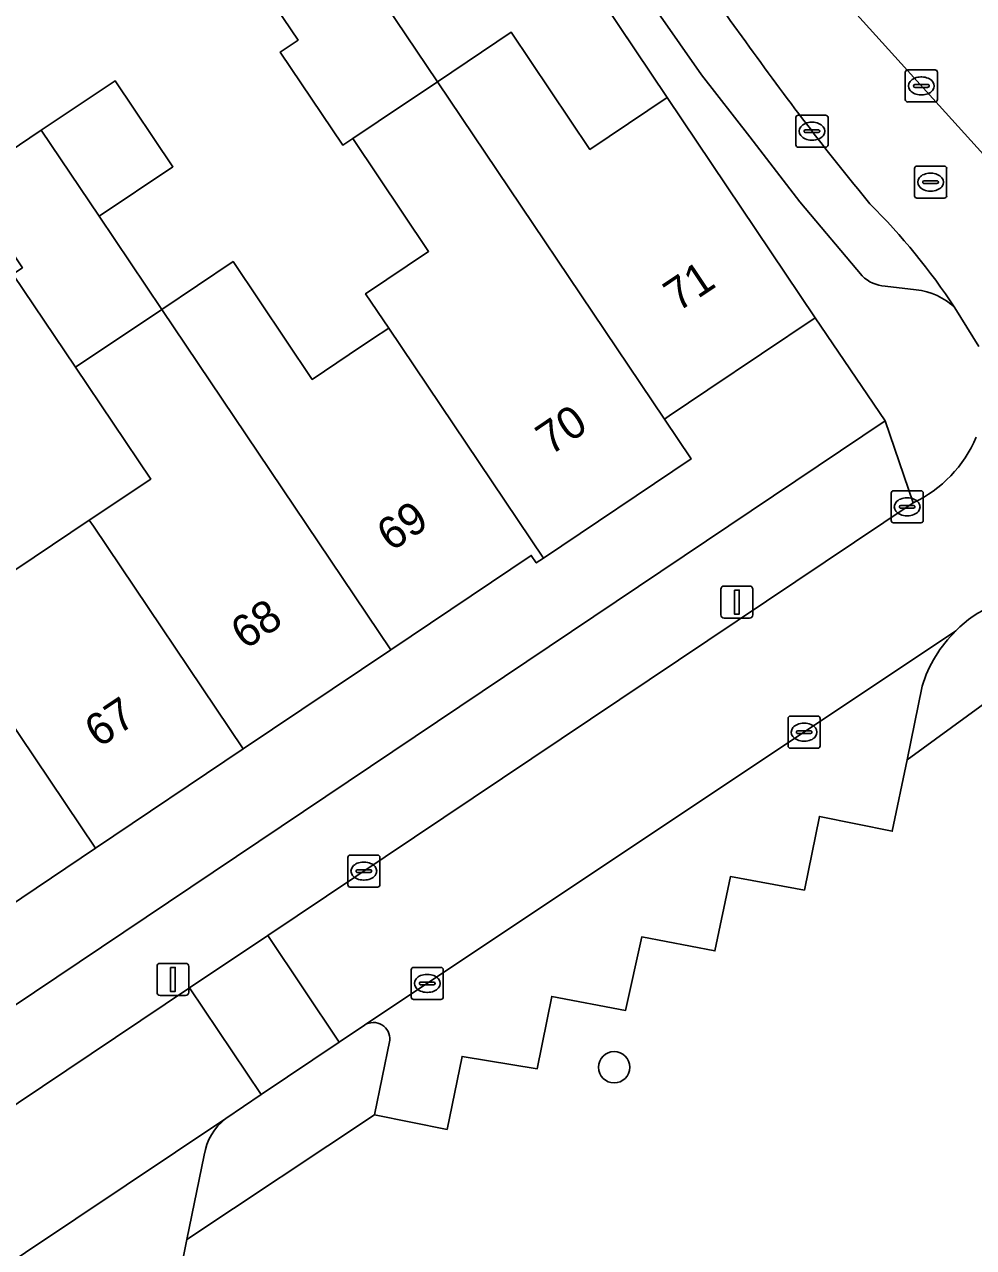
# Model space of a CAD drawing. Extents: x 158352 to 159489, y 383828 to 384603.
# Drawn here: x 158959.16 to 158988.73, y 384167.59 to 384205.73 of the extents above; entities that cross this region are included whole.
import ezdxf

# ---------------------------------------------------------------- set-up
doc = ezdxf.new("R2010")
doc.units = 0
for name, color, linetype in [('IMGEO_Boom', 7, 'Continuous'), ('IMGEO_Erf', 7, 'Continuous'), ('IMGEO_Groenvoorziening', 7, 'Continuous'), ('IMGEO_Kolk', 7, 'Continuous'), ('IMGEO_Lichtmast', 7, 'Continuous'), ('IMGEO_Muur', 7, 'Continuous'), ('IMGEO_Pand', 7, 'Continuous'), ('IMGEO_Pand_nummerreeks', 7, 'Continuous'), ('IMGEO_Parkeervlak_open', 7, 'Continuous'), ('IMGEO_Rijbaan_lokaal_open', 7, 'Continuous'), ('IMGEO_Rioolput', 7, 'Continuous'), ('IMGEO_Voetpad_open', 7, 'Continuous')]:
    doc.layers.add(name, color=color, linetype=linetype)

msp = doc.modelspace()

# ---------------------------------------------------------------- linework, layer by layer
at = {"layer": 'IMGEO_Boom'}
msp.add_circle((158977.532, 384173.212), 0.489, dxfattribs=at)
at = {"layer": 'IMGEO_Erf'}
for points in [[(158970.073, 384206.845), (158972.026, 384203.94), (158974.323, 384205.483), (158976.776, 384201.83), (158979.183, 384203.447), (158971.862, 384214.376)], [(158957.292, 384200.824), (158959.681, 384202.428), (158961.982, 384203.973), (158963.783, 384201.291), (158961.483, 384199.747), (158963.436, 384196.842), (158965.655, 384198.333), (158968.122, 384194.661), (158969.278, 384195.438), (158969.998, 384195.921), (158970.506, 384196.262), (158969.787, 384197.332), (158971.749, 384198.651), (158969.386, 384202.167), (158969.077, 384201.96), (158967.124, 384204.865), (158967.433, 384205.072), (158967.683, 384205.24), (158965.882, 384207.922)], [(158958.887, 384188.729), (158961.176, 384190.267), (158963.091, 384191.553), (158960.75, 384195.037), (158958.797, 384197.943)], [(158902.964, 384137.583), (158985.981, 384193.365), (158983.795, 384196.582), (158980.454, 384194.336), (158979.244, 384193.523), (158979.096, 384193.423), (158979.93, 384192.182), (158975.327, 384189.089), (158975.105, 384188.94), (158974.95, 384189.17), (158970.571, 384186.228), (158965.969, 384183.136), (158961.367, 384180.044), (158956.765, 384176.951), (158956.873, 384176.732), (158952.299, 384173.659), (158951.466, 384174.899), (158951.048, 384174.618), (158950.2, 384174.048), (158946.864, 384171.806), (158942.263, 384168.715), (158937.66, 384165.622)]]:
    msp.add_lwpolyline(points, dxfattribs=at)
at = {"layer": 'IMGEO_Groenvoorziening'}
msp.add_lwpolyline([(158989.43, 384184.811), (158986.658, 384182.799), (158986.198, 384180.57), (158983.928, 384181.032), (158983.46, 384178.737), (158981.155, 384179.159), (158980.673, 384176.841), (158978.392, 384177.276), (158977.887, 384174.985), (158975.587, 384175.42), (158975.131, 384173.161), (158972.793, 384173.549), (158972.327, 384171.272), (158970.067, 384171.724), (158964.22, 384167.84), (158963.745, 384165.513)], dxfattribs=at)
at = {"layer": 'IMGEO_Kolk'}
for p, q in [((158986.605, 384203.383), (158986.605, 384204.235)), ((158986.68, 384204.309), (158987.532, 384204.309)), ((158987.093, 384204.089), (158987.118, 384204.089)), ((158987.606, 384204.235), (158987.606, 384203.383)), ((158986.864, 384203.803), (158986.864, 384203.815)), ((158987.302, 384203.766), (158986.904, 384203.766)), ((158986.907, 384203.852), (158987.305, 384203.852)), ((158987.348, 384203.815), (158987.348, 384203.803)), ((158987.532, 384203.309), (158986.68, 384203.309)), ((158987.116, 384203.529), (158987.091, 384203.529)), ((158983.271, 384202.898), (158984.123, 384202.898)), ((158983.196, 384201.972), (158983.196, 384202.824)), ((158983.684, 384202.678), (158983.709, 384202.678)), ((158984.197, 384202.824), (158984.197, 384201.972)), ((158983.455, 384202.392), (158983.455, 384202.404)), ((158983.893, 384202.355), (158983.495, 384202.355)), ((158983.498, 384202.441), (158983.896, 384202.441)), ((158983.707, 384202.118), (158983.682, 384202.118)), ((158983.939, 384202.404), (158983.939, 384202.392)), ((158984.123, 384201.898), (158983.271, 384201.898)), ((158986.163, 384190.261), (158986.163, 384191.113)), ((158986.238, 384191.187), (158987.09, 384191.187)), ((158987.164, 384191.113), (158987.164, 384190.261)), ((158986.422, 384190.681), (158986.422, 384190.693)), ((158986.465, 384190.73), (158986.863, 384190.73)), ((158986.651, 384190.967), (158986.676, 384190.967)), ((158986.906, 384190.693), (158986.906, 384190.681)), ((158986.86, 384190.644), (158986.462, 384190.644)), ((158986.674, 384190.407), (158986.649, 384190.407)), ((158987.09, 384190.187), (158986.238, 384190.187)), ((158982.951, 384183.234), (158982.951, 384184.086)), ((158983.026, 384184.16), (158983.878, 384184.16)), ((158983.439, 384183.94), (158983.464, 384183.94)), ((158983.952, 384184.086), (158983.952, 384183.234)), ((158983.21, 384183.654), (158983.21, 384183.666)), ((158983.648, 384183.617), (158983.25, 384183.617)), ((158983.253, 384183.703), (158983.651, 384183.703)), ((158983.694, 384183.666), (158983.694, 384183.654)), ((158983.878, 384183.16), (158983.026, 384183.16)), ((158983.462, 384183.38), (158983.437, 384183.38)), ((158969.231, 384178.903), (158969.231, 384179.755)), ((158969.306, 384179.829), (158970.158, 384179.829)), ((158969.719, 384179.609), (158969.744, 384179.609)), ((158970.232, 384179.755), (158970.232, 384178.903)), ((158969.49, 384179.323), (158969.49, 384179.335)), ((158969.928, 384179.286), (158969.53, 384179.286)), ((158969.533, 384179.372), (158969.931, 384179.372)), ((158969.974, 384179.335), (158969.974, 384179.323)), ((158970.158, 384178.829), (158969.306, 384178.829)), ((158969.742, 384179.049), (158969.717, 384179.049)), ((158971.207, 384175.401), (158971.207, 384176.253)), ((158971.282, 384176.327), (158972.134, 384176.327)), ((158972.208, 384176.253), (158972.208, 384175.401)), ((158971.466, 384175.821), (158971.466, 384175.833)), ((158971.904, 384175.784), (158971.506, 384175.784)), ((158971.509, 384175.87), (158971.907, 384175.87)), ((158971.695, 384176.107), (158971.72, 384176.107)), ((158971.95, 384175.833), (158971.95, 384175.821)), ((158971.718, 384175.547), (158971.693, 384175.547)), ((158972.134, 384175.327), (158971.282, 384175.327))]:
    msp.add_line(p, q, dxfattribs=at)
for points in [[(158986.605, 384203.383), (158986.605, 384204.235)], [(158986.68, 384204.309), (158987.532, 384204.309)], [(158987.606, 384204.235), (158987.606, 384203.383)], [(158987.532, 384203.309), (158986.68, 384203.309)], [(158983.271, 384202.898), (158984.123, 384202.898)], [(158983.196, 384201.972), (158983.196, 384202.824)], [(158984.197, 384202.824), (158984.197, 384201.972)], [(158984.123, 384201.898), (158983.271, 384201.898)], [(158986.163, 384190.261), (158986.163, 384191.113)], [(158986.238, 384191.187), (158987.09, 384191.187)], [(158987.164, 384191.113), (158987.164, 384190.261)], [(158987.09, 384190.187), (158986.238, 384190.187)], [(158982.951, 384183.234), (158982.951, 384184.086)], [(158983.026, 384184.16), (158983.878, 384184.16)], [(158983.952, 384184.086), (158983.952, 384183.234)], [(158983.878, 384183.16), (158983.026, 384183.16)], [(158969.231, 384178.903), (158969.231, 384179.755)], [(158969.306, 384179.829), (158970.158, 384179.829)], [(158970.232, 384179.755), (158970.232, 384178.903)], [(158970.158, 384178.829), (158969.306, 384178.829)], [(158971.207, 384175.401), (158971.207, 384176.253)], [(158971.282, 384176.327), (158972.134, 384176.327)], [(158972.208, 384176.253), (158972.208, 384175.401)], [(158972.134, 384175.327), (158971.282, 384175.327)]]:
    msp.add_lwpolyline(points, dxfattribs=at)
for centre, radius, start, end in [((158986.682, 384204.233), 0.0765, 91.552, 178.448), ((158986.682, 384204.233), 0.0765, 91.552, 178.448), ((158987.53, 384204.233), 0.0765, 1.552, 88.448), ((158987.53, 384204.233), 0.0765, 1.552, 88.448), ((158986.904, 384203.812), 0.0403, 85.8775, 175.7526), ((158986.901, 384203.802), 0.0366, 178.938, 274.7102), ((158987.305, 384203.809), 0.043, 264.8664, 352.4533), ((158987.309, 384203.814), 0.0386, 1.7309, 96.639), ((158986.682, 384203.385), 0.0765, 181.552, 268.448), ((158986.682, 384203.385), 0.0765, 181.552, 268.448), ((158987.53, 384203.385), 0.0765, 271.552, 358.448), ((158987.53, 384203.385), 0.0765, 271.552, 358.448), ((158983.273, 384202.822), 0.0765, 91.552, 178.448), ((158983.273, 384202.822), 0.0765, 91.552, 178.448), ((158984.121, 384202.822), 0.0765, 1.552, 88.448), ((158984.121, 384202.822), 0.0765, 1.552, 88.448), ((158983.495, 384202.401), 0.0403, 85.8775, 175.7526), ((158983.492, 384202.391), 0.0366, 178.938, 274.7102), ((158983.896, 384202.398), 0.043, 264.8664, 352.4533), ((158983.9, 384202.403), 0.0386, 1.7309, 96.639), ((158983.273, 384201.974), 0.0765, 181.552, 268.448), ((158983.273, 384201.974), 0.0765, 181.552, 268.448), ((158984.121, 384201.974), 0.0765, 271.552, 358.448), ((158984.121, 384201.974), 0.0765, 271.552, 358.448), ((158986.24, 384191.111), 0.0765, 91.552, 178.448), ((158986.24, 384191.111), 0.0765, 91.552, 178.448), ((158987.088, 384191.111), 0.0765, 1.552, 88.448), ((158987.088, 384191.111), 0.0765, 1.552, 88.448), ((158986.462, 384190.69), 0.0403, 85.8775, 175.7526), ((158986.459, 384190.68), 0.0366, 178.938, 274.7102), ((158986.863, 384190.687), 0.043, 264.8664, 352.4533), ((158986.867, 384190.692), 0.0386, 1.7309, 96.639), ((158986.24, 384190.263), 0.0765, 181.552, 268.448), ((158986.24, 384190.263), 0.0765, 181.552, 268.448), ((158987.088, 384190.263), 0.0765, 271.552, 358.448), ((158987.088, 384190.263), 0.0765, 271.552, 358.448), ((158983.028, 384184.084), 0.0765, 91.552, 178.448), ((158983.028, 384184.084), 0.0765, 91.552, 178.448), ((158983.876, 384184.084), 0.0765, 1.552, 88.448), ((158983.876, 384184.084), 0.0765, 1.552, 88.448), ((158983.25, 384183.663), 0.0403, 85.8775, 175.7526), ((158983.247, 384183.653), 0.0366, 178.938, 274.7102), ((158983.651, 384183.66), 0.043, 264.8664, 352.4533), ((158983.655, 384183.665), 0.0386, 1.7309, 96.639), ((158983.028, 384183.236), 0.0765, 181.552, 268.448), ((158983.028, 384183.236), 0.0765, 181.552, 268.448), ((158983.876, 384183.236), 0.0765, 271.552, 358.448), ((158983.876, 384183.236), 0.0765, 271.552, 358.448), ((158969.308, 384179.753), 0.0765, 91.552, 178.448), ((158969.308, 384179.753), 0.0765, 91.552, 178.448), ((158970.156, 384179.753), 0.0765, 1.552, 88.448), ((158970.156, 384179.753), 0.0765, 1.552, 88.448), ((158969.53, 384179.332), 0.0403, 85.8775, 175.7526), ((158969.527, 384179.322), 0.0366, 178.938, 274.7102), ((158969.931, 384179.329), 0.043, 264.8664, 352.4533), ((158969.935, 384179.334), 0.0386, 1.7309, 96.639), ((158969.308, 384178.905), 0.0765, 181.552, 268.448), ((158969.308, 384178.905), 0.0765, 181.552, 268.448), ((158970.156, 384178.905), 0.0765, 271.552, 358.448), ((158970.156, 384178.905), 0.0765, 271.552, 358.448), ((158971.284, 384176.251), 0.0765, 91.552, 178.448), ((158971.284, 384176.251), 0.0765, 91.552, 178.448), ((158972.132, 384176.251), 0.0765, 1.552, 88.448), ((158972.132, 384176.251), 0.0765, 1.552, 88.448), ((158971.506, 384175.83), 0.0403, 85.8775, 175.7526), ((158971.503, 384175.82), 0.0366, 178.938, 274.7102), ((158971.907, 384175.827), 0.043, 264.8664, 352.4533), ((158971.911, 384175.832), 0.0386, 1.7309, 96.639), ((158971.284, 384175.403), 0.0765, 181.552, 268.448), ((158971.284, 384175.403), 0.0765, 181.552, 268.448), ((158972.132, 384175.403), 0.0765, 271.552, 358.448), ((158972.132, 384175.403), 0.0765, 271.552, 358.448)]:
    msp.add_arc(centre, radius, start, end, dxfattribs=at)
for centre, major_axis, ratio, start_param, end_param in [((158987.092, 384203.809), (-0.387, 0.002), 0.722429, 4.712389, 7.853982), ((158987.117, 384203.809), (-0.39, 0.002), 0.717154, 1.570796, 4.712389), ((158983.683, 384202.398), (-0.387, 0.002), 0.722429, 4.712389, 7.853982), ((158983.708, 384202.398), (-0.39, 0.002), 0.717154, 1.570796, 4.712389), ((158986.65, 384190.687), (-0.387, 0.002), 0.722429, 4.712389, 7.853982), ((158986.675, 384190.687), (-0.39, 0.002), 0.717154, 1.570796, 4.712389), ((158983.438, 384183.66), (-0.387, 0.002), 0.722429, 4.712389, 7.853982), ((158983.463, 384183.66), (-0.39, 0.002), 0.717154, 1.570796, 4.712389), ((158969.718, 384179.329), (-0.387, 0.002), 0.722429, 4.712389, 7.853982), ((158969.743, 384179.329), (-0.39, 0.002), 0.717154, 1.570796, 4.712389), ((158971.694, 384175.827), (-0.387, 0.002), 0.722429, 4.712389, 7.853982), ((158971.719, 384175.827), (-0.39, 0.002), 0.717154, 1.570796, 4.712389)]:
    msp.add_ellipse(centre, major_axis=major_axis, ratio=ratio, start_param=start_param, end_param=end_param, dxfattribs=at)
at = {"layer": 'IMGEO_Lichtmast'}
for p, q in [((158980.859, 384187.316), (158980.859, 384188.116)), ((158980.859, 384188.116), (158980.859, 384187.316)), ((158980.959, 384188.216), (158981.749, 384188.216)), ((158981.749, 384188.216), (158980.959, 384188.216)), ((158981.849, 384188.116), (158981.849, 384187.316)), ((158981.849, 384187.316), (158981.849, 384188.116)), ((158981.749, 384187.216), (158980.959, 384187.216)), ((158980.959, 384187.216), (158981.749, 384187.216)), ((158963.286, 384175.552), (158963.286, 384176.352)), ((158963.286, 384176.352), (158963.286, 384175.552)), ((158963.386, 384176.452), (158964.176, 384176.452)), ((158964.176, 384176.452), (158963.386, 384176.452)), ((158964.276, 384176.352), (158964.276, 384175.552)), ((158964.276, 384175.552), (158964.276, 384176.352)), ((158964.176, 384175.452), (158963.386, 384175.452)), ((158963.386, 384175.452), (158964.176, 384175.452))]:
    msp.add_line(p, q, dxfattribs=at)
for points in [[(158981.279, 384188.091), (158981.429, 384188.091), (158981.429, 384187.341), (158981.279, 384187.341), (158981.279, 384188.091)], [(158963.706, 384176.327), (158963.856, 384176.327), (158963.856, 384175.577), (158963.706, 384175.577), (158963.706, 384176.327)]]:
    msp.add_lwpolyline(points, dxfattribs=at)
for centre, start, end in [((158980.959, 384188.116), 90, 180), ((158980.959, 384188.116), 90, 180), ((158981.749, 384188.116), 0, 90), ((158981.749, 384188.116), 360, 90), ((158980.959, 384187.316), 180, 270), ((158980.959, 384187.316), 180, 270), ((158981.749, 384187.316), 270, 0), ((158981.749, 384187.316), 270, 0), ((158963.386, 384176.352), 90, 180), ((158963.386, 384176.352), 90, 180), ((158964.176, 384176.352), 0, 90), ((158964.176, 384176.352), 360, 90), ((158963.386, 384175.552), 180, 270), ((158963.386, 384175.552), 180, 270), ((158964.176, 384175.552), 270, 0), ((158964.176, 384175.552), 270, 0)]:
    msp.add_arc(centre, 0.1, start, end, dxfattribs=at)
at = {"layer": 'IMGEO_Muur'}
msp.add_lwpolyline([(158968.988, 384218.666), (158979.183, 384203.447)], dxfattribs=at)
at = {"layer": 'IMGEO_Pand'}
for points in [[(158968.271, 384209.526), (158965.882, 384207.922), (158967.683, 384205.24), (158967.433, 384205.072), (158967.124, 384204.865), (158969.077, 384201.96), (158969.386, 384202.167), (158970.173, 384202.696), (158972.026, 384203.94), (158970.073, 384206.845)], [(158979.183, 384203.447), (158976.776, 384201.83), (158974.323, 384205.483), (158972.026, 384203.94), (158979.096, 384193.423), (158979.244, 384193.523), (158980.454, 384194.336), (158983.795, 384196.582)], [(158959.681, 384202.428), (158961.483, 384199.747), (158963.783, 384201.291), (158961.982, 384203.973)], [(158972.026, 384203.94), (158970.173, 384202.696), (158969.386, 384202.167), (158971.749, 384198.651), (158969.787, 384197.332), (158970.506, 384196.262), (158975.327, 384189.089), (158979.93, 384192.182), (158979.096, 384193.423)], [(158959.681, 384202.428), (158957.292, 384200.824), (158959.093, 384198.142), (158958.797, 384197.943), (158960.75, 384195.037), (158963.436, 384196.842), (158961.483, 384199.747)], [(158970.506, 384196.262), (158969.998, 384195.921), (158969.278, 384195.438), (158968.122, 384194.661), (158965.655, 384198.333), (158963.436, 384196.842), (158970.571, 384186.228), (158974.95, 384189.17), (158975.105, 384188.94), (158975.327, 384189.089)], [(158961.176, 384190.267), (158961.302, 384190.08), (158965.969, 384183.136), (158970.571, 384186.228), (158963.436, 384196.842), (158960.75, 384195.037), (158963.091, 384191.553)], [(158961.176, 384190.267), (158958.887, 384188.729), (158956.576, 384192.168), (158954.263, 384190.614), (158961.367, 384180.044), (158965.969, 384183.136), (158961.302, 384190.08)], [(158952.102, 384183.889), (158956.765, 384176.951), (158961.367, 384180.044), (158954.263, 384190.614), (158951.483, 384188.746), (158953.924, 384185.113)]]:
    msp.add_lwpolyline(points, close=True, dxfattribs=at)
at = {"layer": 'IMGEO_Parkeervlak_open'}
for points in [[(158981.637, 384205.183), (158981.145, 384205.847), (158969.101, 384223.918)], [(158969.192, 384220.596), (158969.917, 384219.511), (158972.077, 384216.274), (158978.154, 384207.172), (158980.257, 384204.158), (158981.756, 384202.225), (158983.319, 384200.198), (158985.257, 384197.887)], [(158985.98, 384197.566), (158986.942, 384197.449)], [(158988.183, 384186.816), (158969.755, 384174.527)], [(158981.155, 384179.159), (158983.46, 384178.737), (158983.928, 384181.032), (158986.198, 384180.57), (158986.658, 384182.799), (158987.133, 384185.095)], [(158970.54, 384174.054), (158970.067, 384171.724), (158972.327, 384171.272), (158972.793, 384173.549), (158975.131, 384173.161), (158975.587, 384175.42), (158977.887, 384174.985), (158978.392, 384177.276), (158980.673, 384176.841), (158981.155, 384179.159)], [(158965.432, 384171.613), (158943.586, 384157)], [(158944.39, 384156.508), (158943.936, 384154.326), (158946.333, 384153.827), (158946.816, 384156.22), (158949.22, 384155.771), (158949.725, 384158.18), (158952.106, 384157.731), (158952.582, 384160.203), (158955.01, 384159.702), (158955.523, 384162.086), (158957.941, 384161.655), (158958.467, 384164.069), (158960.887, 384163.61), (158961.363, 384165.968), (158963.745, 384165.513), (158964.22, 384167.84), (158964.759, 384170.476)]]:
    msp.add_lwpolyline(points, dxfattribs=at)
for centre, radius, start, end in [((159055.168, 384257.45), 90.214, 215.40621, 219.4441), ((158970.761, 384185.374), 20.86, 33.5119, 45.0419), ((158986.048, 384198.695), 1.131, 225.5857, 266.5334), ((158986.758, 384195.457), 2.001, 45.7983, 84.7234), ((158990.905, 384183.974), 3.935, 133.7709, 163.4535), ((158970.03, 384174.096), 0.512, 355.3201, 122.5379), ((158966.502, 384170.212), 1.763, 127.3713, 171.3853)]:
    msp.add_arc(centre, radius, start, end, dxfattribs=at)
at = {"layer": 'IMGEO_Rijbaan_lokaal_open'}
for points in [[(158990.424, 384200.141), (158984.897, 384206.251), (158984.272, 384207.041), (158983.668, 384207.891), (158971.789, 384225.691), (158969.101, 384223.918), (158981.145, 384205.847), (158981.637, 384205.183)], [(158988.153, 384196.891), (158988.895, 384195.685)], [(158986.851, 384190.812), (158966.736, 384177.317), (158968.966, 384173.995), (158969.755, 384174.527), (158988.183, 384186.816)]]:
    msp.add_lwpolyline(points, dxfattribs=at)
for points in [[(158966.736, 384177.317), (158964.303, 384175.685), (158966.537, 384172.358), (158968.966, 384173.995)], [(158940.594, 384159.779), (158942.823, 384156.459), (158943.586, 384157), (158965.432, 384171.613), (158966.537, 384172.358), (158964.303, 384175.685)]]:
    msp.add_lwpolyline(points, close=True, dxfattribs=at)
for centre, radius, start, end in [((159055.168, 384257.45), 90.214, 215.40621, 219.4441), ((158970.761, 384185.374), 20.86, 33.5119, 45.0419), ((158985.182, 384194.375), 3.935, 295.1026, 337.273), ((158990.49, 384184.657), 3.16, 85.805, 136.8919)]:
    msp.add_arc(centre, radius, start, end, dxfattribs=at)
at = {"layer": 'IMGEO_Rioolput'}
for p, q in [((158986.893, 384200.384), (158986.893, 384201.236)), ((158986.968, 384201.31), (158987.82, 384201.31)), ((158987.381, 384201.09), (158987.406, 384201.09)), ((158987.894, 384201.236), (158987.894, 384200.384)), ((158987.152, 384200.804), (158987.152, 384200.816)), ((158987.59, 384200.767), (158987.192, 384200.767)), ((158987.195, 384200.853), (158987.593, 384200.853)), ((158987.636, 384200.816), (158987.636, 384200.804)), ((158987.82, 384200.31), (158986.968, 384200.31)), ((158987.404, 384200.53), (158987.379, 384200.53))]:
    msp.add_line(p, q, dxfattribs=at)
for points in [[(158986.893, 384200.384), (158986.893, 384201.236)], [(158986.968, 384201.31), (158987.82, 384201.31)], [(158987.894, 384201.236), (158987.894, 384200.384)], [(158987.82, 384200.31), (158986.968, 384200.31)]]:
    msp.add_lwpolyline(points, dxfattribs=at)
for centre, radius, start, end in [((158986.97, 384201.234), 0.0765, 91.552, 178.448), ((158986.97, 384201.234), 0.0765, 91.552, 178.448), ((158987.818, 384201.234), 0.0765, 1.552, 88.448), ((158987.818, 384201.234), 0.0765, 1.552, 88.448), ((158987.192, 384200.813), 0.0403, 85.8775, 175.7526), ((158987.189, 384200.803), 0.0366, 178.938, 274.7102), ((158987.593, 384200.81), 0.043, 264.8664, 352.4533), ((158987.597, 384200.815), 0.0386, 1.7309, 96.639), ((158986.97, 384200.386), 0.0765, 181.552, 268.448), ((158986.97, 384200.386), 0.0765, 181.552, 268.448), ((158987.818, 384200.386), 0.0765, 271.552, 358.448), ((158987.818, 384200.386), 0.0765, 271.552, 358.448)]:
    msp.add_arc(centre, radius, start, end, dxfattribs=at)
for centre, major_axis, ratio, start_param, end_param in [((158987.38, 384200.81), (-0.387, 0.002), 0.722429, 4.712389, 7.853982), ((158987.405, 384200.81), (-0.39, 0.002), 0.717154, 1.570796, 4.712389)]:
    msp.add_ellipse(centre, major_axis=major_axis, ratio=ratio, start_param=start_param, end_param=end_param, dxfattribs=at)
at = {"layer": 'IMGEO_Voetpad_open'}
for points in [[(158935.621, 384268.3), (158940.261, 384261.367), (158949.172, 384248.145), (158949.206, 384248.095), (158949.265, 384248.006), (158950.103, 384246.763), (158953.05, 384242.388), (158953.16, 384242.224), (158956.145, 384237.782), (158956.258, 384237.614), (158956.001, 384237.441), (158958.873, 384233.166), (158961.764, 384228.864), (158962.028, 384229.041), (158962.121, 384228.902), (158965.106, 384224.46), (158965.19, 384224.335), (158968.154, 384219.911), (158969.084, 384218.523), (158971.862, 384214.376), (158979.183, 384203.447), (158983.795, 384196.582), (158985.981, 384193.365), (158986.851, 384190.812)], [(158985.257, 384197.887), (158983.319, 384200.198), (158981.756, 384202.225), (158980.257, 384204.158), (158978.154, 384207.172), (158972.077, 384216.274), (158971.662, 384215.997), (158969.502, 384219.234), (158969.917, 384219.511), (158969.192, 384220.596)], [(158983.668, 384207.891), (158984.272, 384207.041), (158984.897, 384206.251), (158990.424, 384200.141), (158992.67, 384201.347), (158989.567, 384205.97), (158989.462, 384206.127), (158989.688, 384206.279), (158986.757, 384210.647)], [(158986.942, 384197.449), (158985.98, 384197.566)], [(158988.895, 384195.685), (158988.153, 384196.891)], [(158925.886, 384149.768), (158938.144, 384158.136), (158940.594, 384159.779), (158964.303, 384175.685), (158966.736, 384177.317), (158986.851, 384190.812), (158985.981, 384193.365), (158902.964, 384137.583), (158904.315, 384134.226), (158905.336, 384134.731)], [(158987.133, 384185.095), (158986.658, 384182.799), (158989.43, 384184.811), (158993.685, 384184.282), (158996.103, 384183.981), (158996.348, 384183.722), (158999.046, 384180.866), (159001.177, 384180.779)], [(158969.755, 384174.527), (158968.966, 384173.995), (158966.537, 384172.358), (158965.432, 384171.613)], [(158964.759, 384170.476), (158964.22, 384167.84), (158970.067, 384171.724), (158970.54, 384174.054)]]:
    msp.add_lwpolyline(points, dxfattribs=at)
for centre, radius, start, end in [((158986.048, 384198.695), 1.131, 225.5857, 266.5334), ((158986.758, 384195.457), 2.001, 45.7983, 84.7234), ((158985.182, 384194.375), 3.935, 295.1026, 337.273), ((158990.49, 384184.657), 3.16, 85.805, 136.8919), ((158990.905, 384183.974), 3.935, 133.7709, 163.4535), ((158970.03, 384174.096), 0.512, 355.3201, 122.5379), ((158966.502, 384170.212), 1.763, 127.3713, 171.3853)]:
    msp.add_arc(centre, radius, start, end, dxfattribs=at)

# ---------------------------------------------------------------- texts
at = {"layer": 'IMGEO_Pand_nummerreeks'}
for s, rotation, p in [('71', 33.9076, (158979.521, 384196.746)), ('70', 33.8905, (158975.54, 384192.269)), ('69', 33.8962, (158970.582, 384189.271)), ('68', 33.8979, (158966.032, 384186.214)), ('67', 33.8979, (158961.476, 384183.153))]:
    msp.add_text(s, height=1, rotation=rotation, dxfattribs=at).set_placement(p)

doc.saveas('drawing.dxf')
